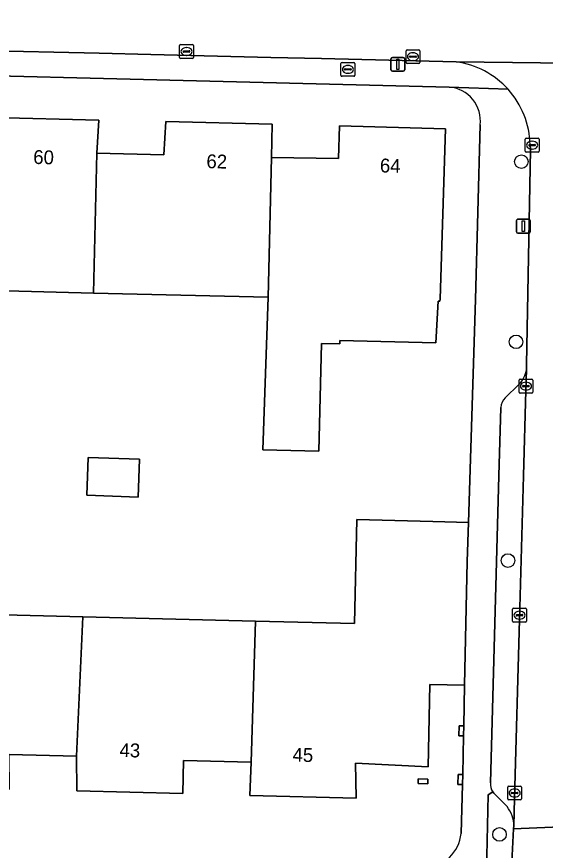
# Model space of a CAD drawing. Extents: x 162082 to 163401, y 388089 to 388636.
# Drawn here: x 162572.4 to 162610.5, y 388473 to 388533.1 of the extents above; entities that cross this region are included whole.
import ezdxf

# ---------------------------------------------------------------- set-up
doc = ezdxf.new("R2010")
doc.units = 0
for name, color, linetype in [('IMGEO_Boom', 7, 'Continuous'), ('IMGEO_Brandkraan', 7, 'Continuous'), ('IMGEO_Erf', 7, 'Continuous'), ('IMGEO_Groenvoorziening', 7, 'Continuous'), ('IMGEO_Kolk', 7, 'Continuous'), ('IMGEO_Lichtmast', 7, 'Continuous'), ('IMGEO_Pand', 7, 'Continuous'), ('IMGEO_Pand_nummerreeks', 7, 'Continuous'), ('IMGEO_Parkeervlak_open', 7, 'Continuous'), ('IMGEO_Rijbaan_lokaal_gesloten', 7, 'Continuous'), ('IMGEO_Rijbaan_lokaal_open', 7, 'Continuous'), ('IMGEO_Voetpad_open', 7, 'Continuous')]:
    doc.layers.add(name, color=color, linetype=linetype)

msp = doc.modelspace()

# ---------------------------------------------------------------- linework, layer by layer
at = {"layer": 'IMGEO_Boom'}
for centre in [(162608.813, 388522.647), (162608.428, 388509.655), (162607.844, 388493.879), (162607.233, 388474.129)]:
    msp.add_circle(centre, 0.489, dxfattribs=at)
at = {"layer": 'IMGEO_Brandkraan'}
for p, q in [((162595.88, 388529.8), (162596.732, 388529.8)), ((162595.805, 388528.874), (162595.805, 388529.726)), ((162596.064, 388529.294), (162596.064, 388529.306)), ((162596.502, 388529.257), (162596.104, 388529.257)), ((162596.107, 388529.343), (162596.505, 388529.343)), ((162596.293, 388529.58), (162596.318, 388529.58)), ((162596.548, 388529.306), (162596.548, 388529.294)), ((162596.806, 388529.726), (162596.806, 388528.874)), ((162596.732, 388528.8), (162595.88, 388528.8)), ((162596.316, 388529.02), (162596.291, 388529.02))]:
    msp.add_line(p, q, dxfattribs=at)
for points in [[(162595.88, 388529.8), (162596.732, 388529.8)], [(162595.805, 388528.874), (162595.805, 388529.726)], [(162596.806, 388529.726), (162596.806, 388528.874)], [(162596.732, 388528.8), (162595.88, 388528.8)]]:
    msp.add_lwpolyline(points, dxfattribs=at)
for centre, radius, start, end in [((162595.882, 388529.724), 0.0765, 91.55205, 178.44795), ((162595.882, 388529.724), 0.0765, 91.55205, 178.44795), ((162596.73, 388529.724), 0.0765, 1.55205, 88.44795), ((162596.73, 388529.724), 0.0765, 1.55205, 88.44795), ((162596.104, 388529.303), 0.0403, 85.87752, 175.75265), ((162596.101, 388529.293), 0.0366, 178.93798, 274.71019), ((162596.505, 388529.3), 0.043, 264.86636, 352.45326), ((162596.509, 388529.305), 0.0386, 1.73085, 96.63898), ((162595.882, 388528.876), 0.0765, 181.55205, 268.44795), ((162595.882, 388528.876), 0.0765, 181.55205, 268.44795), ((162596.73, 388528.876), 0.0765, 271.55205, 358.44795), ((162596.73, 388528.876), 0.0765, 271.55205, 358.44795)]:
    msp.add_arc(centre, radius, start, end, dxfattribs=at)
for centre, major_axis, ratio, start_param, end_param in [((162596.292, 388529.3), (-0.387, 0.002), 0.722429, 4.712389, 7.853982), ((162596.317, 388529.3), (-0.39, 0.002), 0.717154, 1.570796, 4.712389)]:
    msp.add_ellipse(centre, major_axis=major_axis, ratio=ratio, start_param=start_param, end_param=end_param, dxfattribs=at)
at = {"layer": 'IMGEO_Erf'}
for points in [[(162603.6, 388528.029), (162546.07, 388529.449), (162546.738, 388512.462), (162547.228, 388500), (162547.288, 388498.473), (162547.91, 388480.922), (162547.982, 388472.189), (162553.509, 388472.186), (162601.881, 388471.684)], [(162570.698, 388525.838), (162578.339, 388525.648), (162578.198, 388523.262), (162583.04, 388523.144), (162583.173, 388525.536), (162590.845, 388525.341), (162590.808, 388522.934), (162595.618, 388522.868), (162595.697, 388525.238), (162603.34, 388525.024), (162602.944, 388512.743), (162602.939, 388512.581), (162602.809, 388512.584), (162602.648, 388509.577), (162595.73, 388509.741), (162595.724, 388509.511), (162594.405, 388509.542), (162594.22, 388501.764), (162590.172, 388501.86), (162590.567, 388512.874), (162577.957, 388513.171), (162571.681, 388513.319)], [(162552.027, 388490.472), (162559.364, 388490.289), (162559.551, 388497.756), (162560.476, 388497.733), (162560.577, 388501.778), (162565.121, 388501.665), (162565.021, 388497.62), (162564.835, 388490.132), (162577.192, 388489.824), (162589.649, 388489.513), (162596.771, 388489.335), (162596.958, 388496.833), (162602.429, 388496.696), (162605.002, 388496.632), (162605.502, 388512.7), (162605.84, 388525.295)], [(162604.468, 388474.206), (162604.57, 388477.732), (162604.241, 388477.739), (162604.256, 388478.459), (162604.585, 388478.452), (162604.641, 388481.241), (162604.312, 388481.248), (162604.326, 388481.958), (162604.655, 388481.951), (162604.715, 388484.9), (162602.206, 388484.951), (162602.081, 388478.998), (162596.859, 388479.274), (162596.89, 388476.746), (162589.241, 388476.941), (162589.319, 388479.342), (162584.444, 388479.46), (162584.407, 388477.073), (162576.769, 388477.279), (162576.728, 388479.77), (162571.897, 388479.892)]]:
    msp.add_lwpolyline(points, dxfattribs=at)
for points in [[(162577.573, 388501.323), (162581.281, 388501.19), (162581.183, 388498.457), (162577.475, 388498.59)], [(162602.068, 388478.113), (162602.061, 388477.783), (162601.361, 388477.798), (162601.368, 388478.128)]]:
    msp.add_lwpolyline(points, close=True, dxfattribs=at)
for centre, radius, start, end in [((162603.406, 388525.585), 2.451, 353.19887, 85.4575), ((162601.667, 388474.491), 2.816, 274.36035, 354.18182)]:
    msp.add_arc(centre, radius, start, end, dxfattribs=at)
at = {"layer": 'IMGEO_Groenvoorziening'}
for points in [[(162607.778, 388476.133), (162606.833, 388477.099), (162606.831, 388477.101), (162606.749, 388477.198), (162606.405, 388476.985), (162606.293, 388471.459), (162608.006, 388471.388), (162608.124, 388472.124), (162608.252, 388474.542)], [(162608.252, 388474.542), (162608.266, 388474.742)]]:
    msp.add_lwpolyline(points, dxfattribs=at)
msp.add_arc((162606.032, 388474.739), 2.234, 0.06865, 38.59582, dxfattribs=at)
at = {"layer": 'IMGEO_Kolk'}
for p, q in [((162584.172, 388530.166), (162584.172, 388531.018)), ((162584.247, 388531.092), (162585.099, 388531.092)), ((162585.173, 388531.018), (162585.173, 388530.166)), ((162584.431, 388530.586), (162584.431, 388530.598)), ((162584.869, 388530.549), (162584.471, 388530.549)), ((162584.474, 388530.635), (162584.872, 388530.635)), ((162584.66, 388530.872), (162584.685, 388530.872)), ((162584.915, 388530.598), (162584.915, 388530.586)), ((162600.497, 388529.79), (162600.497, 388530.642)), ((162600.572, 388530.716), (162601.424, 388530.716)), ((162600.985, 388530.496), (162601.01, 388530.496)), ((162601.498, 388530.642), (162601.498, 388529.79)), ((162585.099, 388530.092), (162584.247, 388530.092)), ((162584.683, 388530.312), (162584.658, 388530.312)), ((162600.756, 388530.21), (162600.756, 388530.222)), ((162601.194, 388530.173), (162600.796, 388530.173)), ((162600.799, 388530.259), (162601.197, 388530.259)), ((162601.008, 388529.936), (162600.983, 388529.936)), ((162601.24, 388530.222), (162601.24, 388530.21)), ((162601.424, 388529.716), (162600.572, 388529.716)), ((162609.087, 388523.407), (162609.087, 388524.259)), ((162609.162, 388524.333), (162610.014, 388524.333)), ((162609.346, 388523.827), (162609.346, 388523.839)), ((162609.784, 388523.79), (162609.386, 388523.79)), ((162609.389, 388523.876), (162609.787, 388523.876)), ((162609.575, 388524.113), (162609.6, 388524.113)), ((162609.83, 388523.839), (162609.83, 388523.827)), ((162610.088, 388524.259), (162610.088, 388523.407)), ((162610.014, 388523.333), (162609.162, 388523.333)), ((162609.598, 388523.553), (162609.573, 388523.553)), ((162608.715, 388506.961), (162609.567, 388506.961)), ((162608.64, 388506.035), (162608.64, 388506.887)), ((162608.899, 388506.455), (162608.899, 388506.467)), ((162609.337, 388506.418), (162608.939, 388506.418)), ((162608.942, 388506.504), (162609.34, 388506.504)), ((162609.128, 388506.741), (162609.153, 388506.741)), ((162609.383, 388506.467), (162609.383, 388506.455)), ((162609.641, 388506.887), (162609.641, 388506.035)), ((162609.567, 388505.961), (162608.715, 388505.961)), ((162609.151, 388506.181), (162609.126, 388506.181)), ((162608.177, 388489.514), (162608.177, 388490.366)), ((162608.252, 388490.44), (162609.104, 388490.44)), ((162608.665, 388490.22), (162608.69, 388490.22)), ((162609.178, 388490.366), (162609.178, 388489.514)), ((162608.436, 388489.934), (162608.436, 388489.946)), ((162608.874, 388489.897), (162608.476, 388489.897)), ((162608.479, 388489.983), (162608.877, 388489.983)), ((162608.688, 388489.66), (162608.663, 388489.66)), ((162608.92, 388489.946), (162608.92, 388489.934)), ((162609.104, 388489.44), (162608.252, 388489.44)), ((162607.823, 388476.691), (162607.823, 388477.543)), ((162607.898, 388477.617), (162608.75, 388477.617)), ((162608.824, 388477.543), (162608.824, 388476.691)), ((162608.082, 388477.111), (162608.082, 388477.123)), ((162608.52, 388477.074), (162608.122, 388477.074)), ((162608.125, 388477.16), (162608.523, 388477.16)), ((162608.311, 388477.397), (162608.336, 388477.397)), ((162608.566, 388477.123), (162608.566, 388477.111)), ((162608.75, 388476.617), (162607.898, 388476.617)), ((162608.334, 388476.837), (162608.309, 388476.837))]:
    msp.add_line(p, q, dxfattribs=at)
for points in [[(162584.172, 388530.166), (162584.172, 388531.018)], [(162584.247, 388531.092), (162585.099, 388531.092)], [(162585.173, 388531.018), (162585.173, 388530.166)], [(162600.497, 388529.79), (162600.497, 388530.642)], [(162600.572, 388530.716), (162601.424, 388530.716)], [(162601.498, 388530.642), (162601.498, 388529.79)], [(162585.099, 388530.092), (162584.247, 388530.092)], [(162601.424, 388529.716), (162600.572, 388529.716)], [(162609.087, 388523.407), (162609.087, 388524.259)], [(162609.162, 388524.333), (162610.014, 388524.333)], [(162610.088, 388524.259), (162610.088, 388523.407)], [(162610.014, 388523.333), (162609.162, 388523.333)], [(162608.715, 388506.961), (162609.567, 388506.961)], [(162608.64, 388506.035), (162608.64, 388506.887)], [(162609.641, 388506.887), (162609.641, 388506.035)], [(162609.567, 388505.961), (162608.715, 388505.961)], [(162608.177, 388489.514), (162608.177, 388490.366)], [(162608.252, 388490.44), (162609.104, 388490.44)], [(162609.178, 388490.366), (162609.178, 388489.514)], [(162609.104, 388489.44), (162608.252, 388489.44)], [(162607.823, 388476.691), (162607.823, 388477.543)], [(162607.898, 388477.617), (162608.75, 388477.617)], [(162608.824, 388477.543), (162608.824, 388476.691)], [(162608.75, 388476.617), (162607.898, 388476.617)]]:
    msp.add_lwpolyline(points, dxfattribs=at)
for centre, radius, start, end in [((162584.249, 388531.016), 0.0765, 91.55205, 178.44795), ((162584.249, 388531.016), 0.0765, 91.55205, 178.44795), ((162585.097, 388531.016), 0.0765, 1.55205, 88.44795), ((162585.097, 388531.016), 0.0765, 1.55205, 88.44795), ((162584.471, 388530.595), 0.0403, 85.87752, 175.75265), ((162584.468, 388530.585), 0.0366, 178.93798, 274.71019), ((162584.872, 388530.592), 0.043, 264.86636, 352.45326), ((162584.876, 388530.597), 0.0386, 1.73085, 96.63898), ((162600.574, 388530.64), 0.0765, 91.55205, 178.44795), ((162600.574, 388530.64), 0.0765, 91.55205, 178.44795), ((162601.422, 388530.64), 0.0765, 1.55205, 88.44795), ((162601.422, 388530.64), 0.0765, 1.55205, 88.44795), ((162584.249, 388530.168), 0.0765, 181.55205, 268.44795), ((162584.249, 388530.168), 0.0765, 181.55205, 268.44795), ((162585.097, 388530.168), 0.0765, 271.55205, 358.44795), ((162585.097, 388530.168), 0.0765, 271.55205, 358.44795), ((162600.574, 388529.792), 0.0765, 181.55205, 268.44795), ((162600.574, 388529.792), 0.0765, 181.55205, 268.44795), ((162600.796, 388530.219), 0.0403, 85.87752, 175.75265), ((162600.793, 388530.209), 0.0366, 178.93798, 274.71019), ((162601.197, 388530.216), 0.043, 264.86636, 352.45326), ((162601.201, 388530.221), 0.0386, 1.73085, 96.63898), ((162601.422, 388529.792), 0.0765, 271.55205, 358.44795), ((162601.422, 388529.792), 0.0765, 271.55205, 358.44795), ((162609.164, 388524.257), 0.0765, 91.55205, 178.44795), ((162609.164, 388524.257), 0.0765, 91.55205, 178.44795), ((162609.386, 388523.836), 0.0403, 85.87752, 175.75265), ((162609.383, 388523.826), 0.0366, 178.93798, 274.71019), ((162609.787, 388523.833), 0.043, 264.86636, 352.45326), ((162609.791, 388523.838), 0.0386, 1.73085, 96.63898), ((162610.012, 388524.257), 0.0765, 1.55205, 88.44795), ((162610.012, 388524.257), 0.0765, 1.55205, 88.44795), ((162609.164, 388523.409), 0.0765, 181.55205, 268.44795), ((162609.164, 388523.409), 0.0765, 181.55205, 268.44795), ((162610.012, 388523.409), 0.0765, 271.55205, 358.44795), ((162610.012, 388523.409), 0.0765, 271.55205, 358.44795), ((162608.717, 388506.885), 0.0765, 91.55205, 178.44795), ((162608.717, 388506.885), 0.0765, 91.55205, 178.44795), ((162609.565, 388506.885), 0.0765, 1.55205, 88.44795), ((162609.565, 388506.885), 0.0765, 1.55205, 88.44795), ((162608.939, 388506.464), 0.0403, 85.87752, 175.75265), ((162608.936, 388506.454), 0.0366, 178.93798, 274.71019), ((162609.34, 388506.461), 0.043, 264.86636, 352.45326), ((162609.344, 388506.466), 0.0386, 1.73085, 96.63898), ((162608.717, 388506.037), 0.0765, 181.55205, 268.44795), ((162608.717, 388506.037), 0.0765, 181.55205, 268.44795), ((162609.565, 388506.037), 0.0765, 271.55205, 358.44795), ((162609.565, 388506.037), 0.0765, 271.55205, 358.44795), ((162608.254, 388490.364), 0.0765, 91.55205, 178.44795), ((162608.254, 388490.364), 0.0765, 91.55205, 178.44795), ((162609.102, 388490.364), 0.0765, 1.55205, 88.44795), ((162609.102, 388490.364), 0.0765, 1.55205, 88.44795), ((162608.254, 388489.516), 0.0765, 181.55205, 268.44795), ((162608.254, 388489.516), 0.0765, 181.55205, 268.44795), ((162608.476, 388489.943), 0.0403, 85.87752, 175.75265), ((162608.473, 388489.933), 0.0366, 178.93798, 274.71019), ((162608.877, 388489.94), 0.043, 264.86636, 352.45326), ((162608.881, 388489.945), 0.0386, 1.73085, 96.63898), ((162609.102, 388489.516), 0.0765, 271.55205, 358.44795), ((162609.102, 388489.516), 0.0765, 271.55205, 358.44795), ((162607.9, 388477.541), 0.0765, 91.55205, 178.44795), ((162607.9, 388477.541), 0.0765, 91.55205, 178.44795), ((162608.748, 388477.541), 0.0765, 1.55205, 88.44795), ((162608.748, 388477.541), 0.0765, 1.55205, 88.44795), ((162608.122, 388477.12), 0.0403, 85.87752, 175.75265), ((162608.119, 388477.11), 0.0366, 178.93798, 274.71019), ((162608.523, 388477.117), 0.043, 264.86636, 352.45326), ((162608.527, 388477.122), 0.0386, 1.73085, 96.63898), ((162607.9, 388476.693), 0.0765, 181.55205, 268.44795), ((162607.9, 388476.693), 0.0765, 181.55205, 268.44795), ((162608.748, 388476.693), 0.0765, 271.55205, 358.44795), ((162608.748, 388476.693), 0.0765, 271.55205, 358.44795)]:
    msp.add_arc(centre, radius, start, end, dxfattribs=at)
for centre, major_axis, ratio, start_param, end_param in [((162584.659, 388530.592), (-0.387, 0.002), 0.722429, 4.712389, 7.853982), ((162584.684, 388530.592), (-0.39, 0.002), 0.717154, 1.570796, 4.712389), ((162600.984, 388530.216), (-0.387, 0.002), 0.722429, 4.712389, 7.853982), ((162601.009, 388530.216), (-0.39, 0.002), 0.717154, 1.570796, 4.712389), ((162609.574, 388523.833), (-0.387, 0.002), 0.722429, 4.712389, 7.853982), ((162609.599, 388523.833), (-0.39, 0.002), 0.717154, 1.570796, 4.712389), ((162609.127, 388506.461), (-0.387, 0.002), 0.722429, 4.712389, 7.853982), ((162609.152, 388506.461), (-0.39, 0.002), 0.717154, 1.570796, 4.712389), ((162608.664, 388489.94), (-0.387, 0.002), 0.722429, 4.712389, 7.853982), ((162608.689, 388489.94), (-0.39, 0.002), 0.717154, 1.570796, 4.712389), ((162608.31, 388477.117), (-0.387, 0.002), 0.722429, 4.712389, 7.853982), ((162608.335, 388477.117), (-0.39, 0.002), 0.717154, 1.570796, 4.712389)]:
    msp.add_ellipse(centre, major_axis=major_axis, ratio=ratio, start_param=start_param, end_param=end_param, dxfattribs=at)
at = {"layer": 'IMGEO_Lichtmast'}
for p, q in [((162599.408, 388529.268), (162599.408, 388530.068)), ((162599.408, 388530.068), (162599.408, 388529.268)), ((162599.508, 388530.168), (162600.298, 388530.168)), ((162600.298, 388530.168), (162599.508, 388530.168)), ((162600.398, 388530.068), (162600.398, 388529.268)), ((162600.398, 388529.268), (162600.398, 388530.068)), ((162600.298, 388529.168), (162599.508, 388529.168)), ((162599.508, 388529.168), (162600.298, 388529.168)), ((162608.454, 388517.592), (162608.454, 388518.392)), ((162608.454, 388518.392), (162608.454, 388517.592)), ((162608.554, 388518.492), (162609.344, 388518.492)), ((162609.344, 388518.492), (162608.554, 388518.492)), ((162609.444, 388518.392), (162609.444, 388517.592)), ((162609.444, 388517.592), (162609.444, 388518.392)), ((162609.344, 388517.492), (162608.554, 388517.492)), ((162608.554, 388517.492), (162609.344, 388517.492))]:
    msp.add_line(p, q, dxfattribs=at)
for points in [[(162599.828, 388530.043), (162599.978, 388530.043), (162599.978, 388529.293), (162599.828, 388529.293), (162599.828, 388530.043)], [(162608.874, 388518.367), (162609.024, 388518.367), (162609.024, 388517.617), (162608.874, 388517.617), (162608.874, 388518.367)]]:
    msp.add_lwpolyline(points, dxfattribs=at)
for centre, start, end in [((162599.508, 388530.068), 90, 180), ((162599.508, 388530.068), 90, 180), ((162600.298, 388530.068), 0, 90), ((162600.298, 388530.068), 360, 90), ((162599.508, 388529.268), 180, 270), ((162599.508, 388529.268), 180, 270), ((162600.298, 388529.268), 270, 0), ((162600.298, 388529.268), 270, 0), ((162608.554, 388518.392), 90, 180), ((162608.554, 388518.392), 90, 180), ((162609.344, 388518.392), 0, 90), ((162609.344, 388518.392), 360, 90), ((162608.554, 388517.592), 180, 270), ((162608.554, 388517.592), 180, 270), ((162609.344, 388517.592), 270, 0), ((162609.344, 388517.592), 270, 0)]:
    msp.add_arc(centre, 0.1, start, end, dxfattribs=at)
at = {"layer": 'IMGEO_Pand'}
for points in [[(162578.198, 388523.262), (162578.339, 388525.648), (162570.698, 388525.838), (162570.571, 388523.447), (162565.792, 388523.536), (162565.552, 388513.464), (162565.372, 388505.902), (162567.038, 388506.044), (162567.984, 388506.632), (162568.282, 388506.879), (162568.371, 388506.987), (162568.58, 388507.33), (162569.325, 388509.107), (162569.673, 388509.491), (162569.985, 388509.905), (162570.257, 388510.346), (162570.487, 388510.81), (162570.674, 388511.294), (162570.816, 388511.792), (162570.911, 388512.302), (162570.959, 388512.818), (162570.959, 388513.336), (162571.681, 388513.319), (162577.957, 388513.171)], [(162578.198, 388523.262), (162577.957, 388513.171), (162590.567, 388512.874), (162590.808, 388522.934), (162590.845, 388525.341), (162583.173, 388525.536), (162583.04, 388523.144)], [(162590.808, 388522.934), (162590.567, 388512.874), (162590.172, 388501.86), (162594.22, 388501.764), (162594.405, 388509.542), (162595.724, 388509.511), (162595.73, 388509.741), (162602.648, 388509.577), (162602.809, 388512.584), (162602.939, 388512.581), (162602.944, 388512.743), (162603.34, 388525.024), (162595.697, 388525.238), (162595.618, 388522.868)], [(162577.475, 388498.59), (162581.183, 388498.457), (162581.281, 388501.19), (162577.573, 388501.323)], [(162589.649, 388489.513), (162589.319, 388479.342), (162589.241, 388476.941), (162596.89, 388476.746), (162596.859, 388479.274), (162602.081, 388478.998), (162602.206, 388484.951), (162604.715, 388484.9), (162604.894, 388493.808), (162605.002, 388496.632), (162602.429, 388496.696), (162596.958, 388496.833), (162596.771, 388489.335)], [(162564.835, 388490.132), (162564.325, 388480.003), (162564.262, 388477.588), (162571.914, 388477.401), (162571.897, 388479.892), (162576.728, 388479.77), (162577.192, 388489.824)], [(162576.728, 388479.77), (162576.769, 388477.279), (162584.407, 388477.073), (162584.444, 388479.46), (162589.319, 388479.342), (162589.649, 388489.513), (162577.192, 388489.824)], [(162604.641, 388481.241), (162604.655, 388481.951), (162604.326, 388481.958), (162604.312, 388481.248)], [(162602.061, 388477.783), (162602.068, 388478.113), (162601.368, 388478.128), (162601.361, 388477.798)], [(162604.57, 388477.732), (162604.585, 388478.452), (162604.256, 388478.459), (162604.241, 388477.739)]]:
    msp.add_lwpolyline(points, close=True, dxfattribs=at)
at = {"layer": 'IMGEO_Parkeervlak_open'}
for points in [[(162608.961, 388500), (162609.133, 388506.147), (162609.178, 388507.663)], [(162608.629, 388506.581), (162607.644, 388505.612)], [(162607.321, 388504.922), (162607.186, 388500), (162606.58, 388477.843)], [(162608.266, 388474.742), (162608.314, 388476.717), (162608.67, 388489.616), (162608.961, 388500)], [(162606.749, 388477.198), (162606.831, 388477.101), (162606.833, 388477.099), (162607.778, 388476.133)]]:
    msp.add_lwpolyline(points, dxfattribs=at)
for centre, radius, start, end in [((162607.382, 388507.894), 1.811, 313.52275, 352.67135), ((162608.438, 388504.82), 1.122, 135.06189, 174.76802), ((162607.474, 388477.732), 0.9, 172.94994, 216.41472), ((162606.032, 388474.739), 2.234, 0.06865, 38.59582)]:
    msp.add_arc(centre, radius, start, end, dxfattribs=at)
at = {"layer": 'IMGEO_Rijbaan_lokaal_gesloten'}
msp.add_lwpolyline([(162613.242, 388472.276), (162613.317, 388474.746), (162608.252, 388474.542), (162608.124, 388472.124), (162608.006, 388471.388)], dxfattribs=at)
at = {"layer": 'IMGEO_Rijbaan_lokaal_open'}
for points in [[(162614.525, 388534.542), (162600.889, 388534.909), (162597.499, 388535.001), (162595.384, 388535.058), (162594.445, 388535.204), (162545.528, 388536.263), (162537.127, 388536.469), (162537.535, 388531.429), (162549.384, 388531.148), (162553.046, 388531.061), (162565.887, 388530.756), (162569.63, 388530.668), (162578.37, 388530.46), (162582.093, 388530.372), (162590.74, 388530.167), (162594.402, 388530.08), (162604.115, 388529.85), (162620.32, 388529.642)], [(162620.532, 388529.627), (162620.32, 388529.642), (162604.115, 388529.85)], [(162609.438, 388523.868), (162609.476, 388523.505), (162609.188, 388508.019), (162609.178, 388507.663), (162609.133, 388506.147), (162608.961, 388500), (162608.67, 388489.616), (162608.314, 388476.717), (162608.266, 388474.742), (162608.252, 388474.542), (162613.317, 388474.746), (162613.365, 388477.309), (162613.708, 388489.675), (162613.954, 388500)]]:
    msp.add_lwpolyline(points, dxfattribs=at)
for centre, radius, start, end in [((162603.252, 388523.724), 6.186, 42.00454, 81.98118), ((162603.252, 388523.722), 6.188, 1.35113, 42.01912)]:
    msp.add_arc(centre, radius, start, end, dxfattribs=at)
at = {"layer": 'IMGEO_Voetpad_open'}
for points in [[(162537.535, 388531.429), (162537.714, 388529.612), (162538.331, 388529.637), (162542.201, 388529.543), (162546.07, 388529.449), (162603.6, 388528.029), (162607.849, 388527.864)], [(162604.115, 388529.85), (162594.402, 388530.08), (162590.74, 388530.167), (162582.093, 388530.372), (162578.37, 388530.46), (162569.63, 388530.668), (162565.887, 388530.756), (162553.046, 388531.061), (162549.384, 388531.148), (162537.535, 388531.429)], [(162607.849, 388527.864), (162603.6, 388528.029)], [(162605.84, 388525.295), (162605.502, 388512.7), (162605.002, 388496.632), (162604.894, 388493.808), (162604.715, 388484.9), (162604.655, 388481.951), (162604.641, 388481.241), (162604.585, 388478.452), (162604.57, 388477.732), (162604.468, 388474.206)], [(162609.178, 388507.663), (162609.188, 388508.019), (162609.476, 388523.505), (162609.438, 388523.868)], [(162607.644, 388505.612), (162608.629, 388506.581)], [(162607.186, 388500), (162607.321, 388504.922)], [(162606.58, 388477.843), (162607.186, 388500)], [(162601.881, 388471.684), (162606.293, 388471.459), (162606.405, 388476.985), (162606.749, 388477.198)]]:
    msp.add_lwpolyline(points, dxfattribs=at)
for centre, radius, start, end in [((162603.252, 388523.724), 6.186, 42.00454, 81.98118), ((162603.406, 388525.585), 2.451, 353.19887, 85.4575), ((162603.252, 388523.722), 6.188, 1.35113, 42.01912), ((162607.382, 388507.894), 1.811, 313.52275, 352.67135), ((162608.438, 388504.82), 1.122, 135.06189, 174.76802), ((162607.474, 388477.732), 0.9, 172.94994, 216.41472), ((162601.667, 388474.491), 2.816, 274.36035, 354.18182)]:
    msp.add_arc(centre, radius, start, end, dxfattribs=at)

# ---------------------------------------------------------------- texts
at = {"layer": 'IMGEO_Pand_nummerreeks'}
for s, rotation, p in [('60', 358.57334, (162573.613, 388522.485)), ('62', 358.54402, (162586.096, 388522.18)), ('64', 358.39617, (162598.6, 388521.876)), ('43', 358.45508, (162579.829, 388479.717)), ('45', 358.53964, (162592.303, 388479.384))]:
    msp.add_text(s, height=1, rotation=rotation, dxfattribs=at).set_placement(p)

doc.saveas('drawing.dxf')
